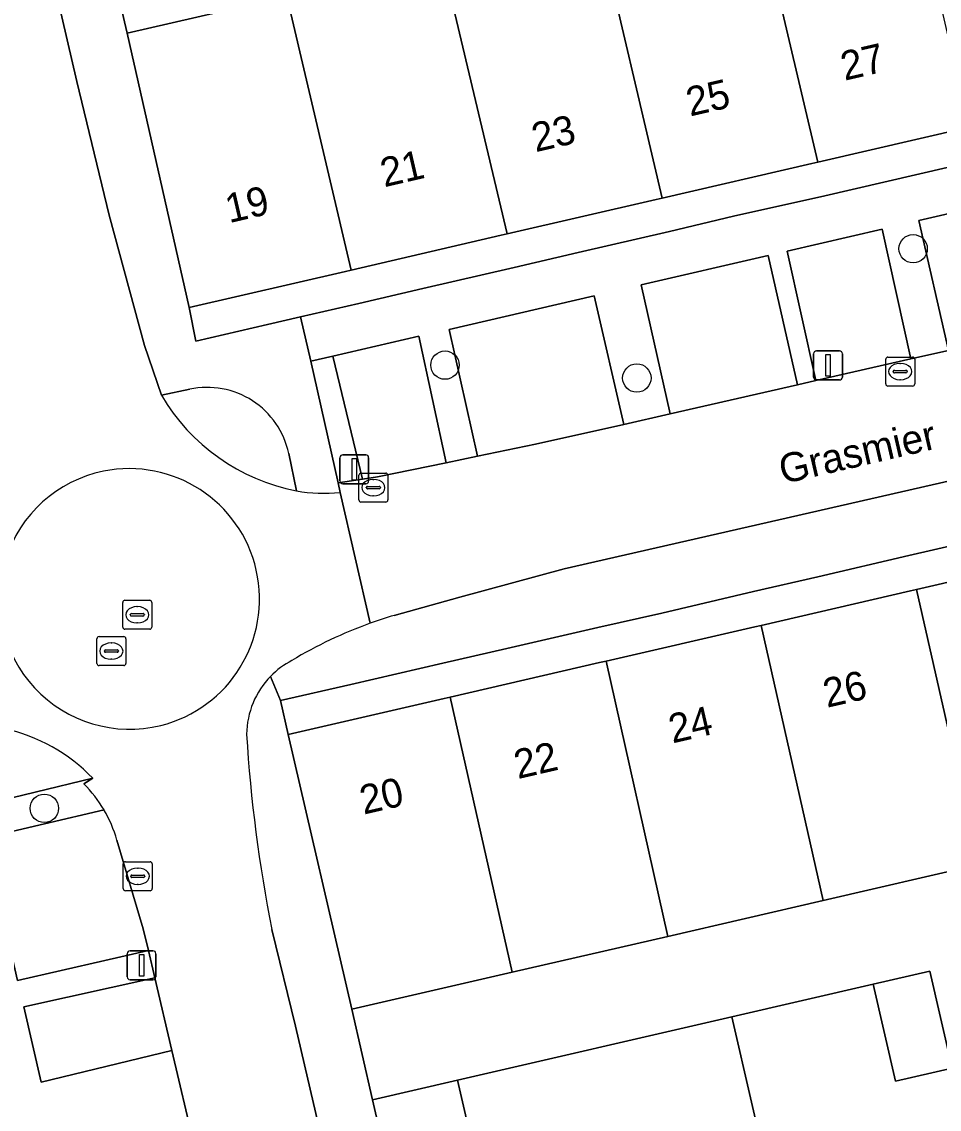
# Model space of a CAD drawing. Extents: x 156412 to 157779, y 382335 to 383768.
# Drawn here: x 157019.57 to 157051.2, y 383208.2 to 383245.66 of the extents above; entities that cross this region are included whole.
import ezdxf

# ---------------------------------------------------------------- set-up
doc = ezdxf.new("R2010")
doc.units = 0
for name, color, linetype in [('IMGEO_Berm_groen', 7, 'Continuous'), ('IMGEO_Boom', 7, 'Continuous'), ('IMGEO_Erf', 7, 'Continuous'), ('IMGEO_Kolk', 7, 'Continuous'), ('IMGEO_Lichtmast', 7, 'Continuous'), ('IMGEO_Openbare_ruimte_label', 7, 'Continuous'), ('IMGEO_Pand', 7, 'Continuous'), ('IMGEO_Pand_nummerreeks', 7, 'Continuous'), ('IMGEO_Parkeervlak_open', 7, 'Continuous'), ('IMGEO_Rijbaan_lokaal_gesloten', 7, 'Continuous'), ('IMGEO_Rijbaan_lokaal_open', 7, 'Continuous'), ('IMGEO_Rioolput', 7, 'Continuous'), ('IMGEO_Voetpad_open', 7, 'Continuous')]:
    doc.layers.add(name, color=color, linetype=linetype)

msp = doc.modelspace()

# ---------------------------------------------------------------- linework, layer by layer
at = {"layer": 'IMGEO_Berm_groen'}
for points in [[(157025.364, 383233.001), (157024.387, 383232.793)], [(157029.039, 383229.503), (157028.774, 383230.793)]]:
    msp.add_lwpolyline(points, dxfattribs=at)
for centre, radius, start, end in [((157030.361, 383236.306), 6.93, 210.459, 259.0033), ((157025.967, 383230.195), 2.87, 12.0272, 102.1261)]:
    msp.add_arc(centre, radius, start, end, dxfattribs=at)
at = {"layer": 'IMGEO_Boom'}
for centre in [(157050.298, 383237.843), (157034.162, 383233.834), (157040.774, 383233.388), (157020.35, 383218.564)]:
    msp.add_circle(centre, 0.489, dxfattribs=at)
at = {"layer": 'IMGEO_Erf'}
for points in [[(157068.013, 383245.685), (157062.751, 383244.469), (157057.491, 383243.252), (157052.229, 383242.035), (157047.007, 383240.828), (157046.802, 383240.78), (157041.642, 383239.587), (157041.438, 383239.54), (157036.305, 383238.353), (157036.101, 383238.306), (157030.931, 383237.11), (157030.727, 383237.063), (157025.34, 383235.817), (157025.568, 383234.661), (157028.037, 383235.232), (157029.185, 383235.498), (157031.186, 383235.961), (157033.4, 383236.474), (157036.544, 383237.201), (157038.746, 383237.711), (157041.901, 383238.441), (157044.111, 383238.962), (157047.258, 383239.668), (157080.649, 383247.408)], [(157083.542, 383234.949), (157050.145, 383227.277), (157047.01, 383226.541), (157044.796, 383226.034), (157041.64, 383225.291), (157039.434, 383224.798), (157036.29, 383224.073), (157034.087, 383223.565), (157030.912, 383222.833), (157028.492, 383222.275), (157028.758, 383221.111), (157034.137, 383222.351), (157034.344, 383222.398), (157039.487, 383223.584), (157039.712, 383223.636), (157044.841, 383224.818), (157045.06, 383224.868), (157050.207, 383226.054), (157050.412, 383226.102), (157055.632, 383227.305)]]:
    msp.add_lwpolyline(points, dxfattribs=at)
for points in [[(157054.12, 383198.895), (157052.171, 383198.445), (157051.403, 383201.767), (157053.351, 383202.218), (157052.907, 383204.137), (157050.959, 383203.687), (157050.184, 383207.038), (157052.133, 383207.489), (157051.642, 383209.613), (157049.693, 383209.162), (157048.921, 383212.504), (157044.049, 383211.378), (157045.408, 383205.498), (157046.625, 383200.237), (157047.841, 383194.975), (157049.058, 383189.714), (157050.221, 383184.682), (157055.097, 383185.789), (157054.326, 383189.121), (157056.275, 383189.571), (157055.782, 383191.705), (157053.833, 383191.255), (157053.061, 383194.596), (157055.009, 383195.047)], [(157037.164, 383198.053), (157035.948, 383203.313), (157034.588, 383209.196), (157031.663, 383208.521), (157037.821, 383181.817), (157040.76, 383182.495), (157039.596, 383187.529), (157038.38, 383192.79)]]:
    msp.add_lwpolyline(points, close=True, dxfattribs=at)
at = {"layer": 'IMGEO_Kolk'}
for p, q in [((157049.351, 383233.185), (157049.351, 383234.037)), ((157049.426, 383234.111), (157050.278, 383234.111)), ((157050.352, 383234.037), (157050.352, 383233.185)), ((157049.61, 383233.605), (157049.61, 383233.617)), ((157050.048, 383233.568), (157049.65, 383233.568)), ((157049.653, 383233.654), (157050.051, 383233.654)), ((157049.839, 383233.891), (157049.864, 383233.891)), ((157050.094, 383233.617), (157050.094, 383233.605)), ((157049.862, 383233.331), (157049.837, 383233.331)), ((157050.278, 383233.111), (157049.426, 383233.111)), ((157031.19, 383229.187), (157031.19, 383230.039)), ((157031.265, 383230.113), (157032.117, 383230.113)), ((157031.678, 383229.893), (157031.703, 383229.893)), ((157032.191, 383230.039), (157032.191, 383229.187)), ((157031.449, 383229.607), (157031.449, 383229.619)), ((157031.887, 383229.57), (157031.489, 383229.57)), ((157031.492, 383229.656), (157031.89, 383229.656)), ((157031.933, 383229.619), (157031.933, 383229.607)), ((157032.117, 383229.113), (157031.265, 383229.113)), ((157031.701, 383229.333), (157031.676, 383229.333)), ((157023.144, 383216.723), (157023.996, 383216.723)), ((157023.069, 383215.797), (157023.069, 383216.649)), ((157023.557, 383216.503), (157023.582, 383216.503)), ((157024.07, 383216.649), (157024.07, 383215.797)), ((157023.328, 383216.217), (157023.328, 383216.229)), ((157023.766, 383216.18), (157023.368, 383216.18)), ((157023.371, 383216.266), (157023.769, 383216.266)), ((157023.58, 383215.943), (157023.555, 383215.943)), ((157023.812, 383216.229), (157023.812, 383216.217)), ((157023.996, 383215.723), (157023.144, 383215.723))]:
    msp.add_line(p, q, dxfattribs=at)
for points in [[(157049.351, 383233.185), (157049.351, 383234.037)], [(157049.426, 383234.111), (157050.278, 383234.111)], [(157050.352, 383234.037), (157050.352, 383233.185)], [(157050.278, 383233.111), (157049.426, 383233.111)], [(157031.19, 383229.187), (157031.19, 383230.039)], [(157031.265, 383230.113), (157032.117, 383230.113)], [(157032.191, 383230.039), (157032.191, 383229.187)], [(157032.117, 383229.113), (157031.265, 383229.113)], [(157023.144, 383216.723), (157023.996, 383216.723)], [(157023.069, 383215.797), (157023.069, 383216.649)], [(157024.07, 383216.649), (157024.07, 383215.797)], [(157023.996, 383215.723), (157023.144, 383215.723)]]:
    msp.add_lwpolyline(points, dxfattribs=at)
for centre, radius, start, end in [((157049.428, 383234.035), 0.0765, 91.552, 178.448), ((157049.428, 383234.035), 0.0765, 91.552, 178.448), ((157050.276, 383234.035), 0.0765, 1.552, 88.448), ((157050.276, 383234.035), 0.0765, 1.552, 88.448), ((157049.65, 383233.614), 0.0403, 85.8775, 175.7526), ((157049.647, 383233.604), 0.0366, 178.938, 274.7102), ((157050.051, 383233.611), 0.043, 264.8664, 352.4533), ((157050.055, 383233.616), 0.0386, 1.7309, 96.639), ((157049.428, 383233.187), 0.0765, 181.552, 268.448), ((157049.428, 383233.187), 0.0765, 181.552, 268.448), ((157050.276, 383233.187), 0.0765, 271.552, 358.448), ((157050.276, 383233.187), 0.0765, 271.552, 358.448), ((157031.267, 383230.037), 0.0765, 91.552, 178.448), ((157031.267, 383230.037), 0.0765, 91.552, 178.448), ((157032.115, 383230.037), 0.0765, 1.552, 88.448), ((157032.115, 383230.037), 0.0765, 1.552, 88.448), ((157031.489, 383229.616), 0.0403, 85.8775, 175.7526), ((157031.486, 383229.606), 0.0366, 178.938, 274.7102), ((157031.89, 383229.613), 0.043, 264.8664, 352.4533), ((157031.894, 383229.618), 0.0386, 1.7309, 96.639), ((157031.267, 383229.189), 0.0765, 181.552, 268.448), ((157031.267, 383229.189), 0.0765, 181.552, 268.448), ((157032.115, 383229.189), 0.0765, 271.552, 358.448), ((157032.115, 383229.189), 0.0765, 271.552, 358.448), ((157023.146, 383216.647), 0.0765, 91.552, 178.448), ((157023.146, 383216.647), 0.0765, 91.552, 178.448), ((157023.994, 383216.647), 0.0765, 1.552, 88.448), ((157023.994, 383216.647), 0.0765, 1.552, 88.448), ((157023.368, 383216.226), 0.0403, 85.8775, 175.7526), ((157023.365, 383216.216), 0.0366, 178.938, 274.7102), ((157023.769, 383216.223), 0.043, 264.8664, 352.4533), ((157023.773, 383216.228), 0.0386, 1.7309, 96.639), ((157023.146, 383215.799), 0.0765, 181.552, 268.448), ((157023.146, 383215.799), 0.0765, 181.552, 268.448), ((157023.994, 383215.799), 0.0765, 271.552, 358.448), ((157023.994, 383215.799), 0.0765, 271.552, 358.448)]:
    msp.add_arc(centre, radius, start, end, dxfattribs=at)
for centre, major_axis, ratio, start_param, end_param in [((157049.838, 383233.611), (-0.387, 0.002), 0.722429, 4.712389, 7.853982), ((157049.863, 383233.611), (-0.39, 0.002), 0.717154, 1.570796, 4.712389), ((157031.677, 383229.613), (-0.387, 0.002), 0.722429, 4.712389, 7.853982), ((157031.702, 383229.613), (-0.39, 0.002), 0.717154, 1.570796, 4.712389), ((157023.556, 383216.223), (-0.387, 0.002), 0.722429, 4.712389, 7.853982), ((157023.581, 383216.223), (-0.39, 0.002), 0.717154, 1.570796, 4.712389)]:
    msp.add_ellipse(centre, major_axis=major_axis, ratio=ratio, start_param=start_param, end_param=end_param, dxfattribs=at)
at = {"layer": 'IMGEO_Lichtmast'}
for p, q in [((157046.968, 383234.324), (157047.758, 383234.324)), ((157047.758, 383234.324), (157046.968, 383234.324)), ((157046.868, 383233.424), (157046.868, 383234.224)), ((157046.868, 383234.224), (157046.868, 383233.424)), ((157047.858, 383234.224), (157047.858, 383233.424)), ((157047.858, 383233.424), (157047.858, 383234.224)), ((157047.758, 383233.324), (157046.968, 383233.324)), ((157046.968, 383233.324), (157047.758, 383233.324)), ((157030.538, 383229.844), (157030.538, 383230.644)), ((157030.538, 383230.644), (157030.538, 383229.844)), ((157030.638, 383230.744), (157031.428, 383230.744)), ((157031.428, 383230.744), (157030.638, 383230.744)), ((157031.528, 383230.644), (157031.528, 383229.844)), ((157031.528, 383229.844), (157031.528, 383230.644)), ((157031.428, 383229.744), (157030.638, 383229.744)), ((157030.638, 383229.744), (157031.428, 383229.744)), ((157023.205, 383212.755), (157023.205, 383213.555)), ((157023.205, 383213.555), (157023.205, 383212.755)), ((157023.305, 383213.655), (157024.095, 383213.655)), ((157024.095, 383213.655), (157023.305, 383213.655)), ((157024.195, 383213.555), (157024.195, 383212.755)), ((157024.195, 383212.755), (157024.195, 383213.555)), ((157024.095, 383212.655), (157023.305, 383212.655)), ((157023.305, 383212.655), (157024.095, 383212.655))]:
    msp.add_line(p, q, dxfattribs=at)
for points in [[(157047.288, 383234.199), (157047.438, 383234.199), (157047.438, 383233.449), (157047.288, 383233.449), (157047.288, 383234.199)], [(157030.958, 383230.619), (157031.108, 383230.619), (157031.108, 383229.869), (157030.958, 383229.869), (157030.958, 383230.619)], [(157023.625, 383213.53), (157023.775, 383213.53), (157023.775, 383212.78), (157023.625, 383212.78), (157023.625, 383213.53)]]:
    msp.add_lwpolyline(points, dxfattribs=at)
for centre, start, end in [((157046.968, 383234.224), 90, 180), ((157046.968, 383234.224), 90, 180), ((157047.758, 383234.224), 0, 90), ((157047.758, 383234.224), 360, 90), ((157046.968, 383233.424), 180, 270), ((157046.968, 383233.424), 180, 270), ((157047.758, 383233.424), 270, 0), ((157047.758, 383233.424), 270, 0), ((157030.638, 383230.644), 90, 180), ((157030.638, 383230.644), 90, 180), ((157031.428, 383230.644), 0, 90), ((157031.428, 383230.644), 360, 90), ((157030.638, 383229.844), 180, 270), ((157030.638, 383229.844), 180, 270), ((157031.428, 383229.844), 270, 0), ((157031.428, 383229.844), 270, 0), ((157023.305, 383213.555), 90, 180), ((157023.305, 383213.555), 90, 180), ((157024.095, 383213.555), 0, 90), ((157024.095, 383213.555), 360, 90), ((157023.305, 383212.755), 180, 270), ((157023.305, 383212.755), 180, 270), ((157024.095, 383212.755), 270, 0), ((157024.095, 383212.755), 270, 0)]:
    msp.add_arc(centre, 0.1, start, end, dxfattribs=at)
at = {"layer": 'IMGEO_Pand'}
for points in [[(157052.229, 383242.035), (157050.39, 383250), (157050.042, 383251.503), (157049.06, 383251.275), (157044.783, 383250.281), (157044.848, 383250), (157047.007, 383240.828)], [(157041.642, 383239.587), (157046.802, 383240.78), (157047.007, 383240.828), (157044.848, 383250), (157044.783, 383250.281), (157043.572, 383250), (157039.425, 383249.037)], [(157034.068, 383247.792), (157036.305, 383238.353), (157041.438, 383239.54), (157041.642, 383239.587), (157039.425, 383249.037)], [(157034.068, 383247.792), (157028.71, 383246.548), (157030.931, 383237.11), (157036.101, 383238.306), (157036.305, 383238.353)], [(157030.931, 383237.11), (157028.71, 383246.548), (157023.202, 383245.268), (157025.34, 383235.817), (157030.727, 383237.063)], [(157052.557, 383216.624), (157057.818, 383217.837), (157055.632, 383227.305), (157050.412, 383226.102)], [(157052.557, 383216.624), (157050.412, 383226.102), (157050.207, 383226.054), (157045.06, 383224.868), (157047.197, 383215.388)], [(157047.197, 383215.388), (157045.06, 383224.868), (157044.841, 383224.818), (157039.712, 383223.636), (157041.838, 383214.152)], [(157039.712, 383223.636), (157039.487, 383223.584), (157034.344, 383222.398), (157036.479, 383212.916), (157041.838, 383214.152)], [(157034.137, 383222.351), (157028.758, 383221.111), (157030.944, 383211.639), (157036.479, 383212.916), (157034.344, 383222.398)], [(157049.693, 383209.162), (157051.642, 383209.613), (157050.869, 383212.955), (157048.921, 383212.504)], [(157035.948, 383203.313), (157045.408, 383205.498), (157044.049, 383211.378), (157034.588, 383209.196)]]:
    msp.add_lwpolyline(points, close=True, dxfattribs=at)
at = {"layer": 'IMGEO_Parkeervlak_open'}
for points in [[(157055.72, 383240.018), (157050.497, 383238.811), (157051.514, 383234.341), (157056.776, 383235.541)], [(157049.23, 383238.518), (157045.96, 383237.762), (157046.945, 383233.3), (157050.215, 383234.045)], [(157045.298, 383237.609), (157040.918, 383236.596), (157041.927, 383232.156), (157046.307, 383233.154)], [(157039.299, 383236.222), (157034.3, 383235.066), (157035.28, 383230.692), (157037.282, 383231.105), (157040.32, 383231.789)], [(157033.26, 383234.826), (157030.294, 383234.14), (157031.32, 383229.906), (157031.832, 383229.982), (157034.203, 383230.471)], [(157024.156, 383212.726), (157019.64, 383211.721), (157020.241, 383209.125), (157024.745, 383210.216)]]:
    msp.add_lwpolyline(points, close=True, dxfattribs=at)
msp.add_lwpolyline([(157022.407, 383218.508), (157018.29, 383217.552), (157019.429, 383212.635), (157023.935, 383213.667), (157023.761, 383214.407), (157022.852, 383217.466)], dxfattribs=at)
msp.add_arc((157018.581, 383216.258), 4.438, 15.7918, 30.4593, dxfattribs=at)
at = {"layer": 'IMGEO_Rijbaan_lokaal_gesloten'}
for points in [[(157024.387, 383232.793), (157023.799, 383234.506), (157022.585, 383239.002), (157021.473, 383243.603), (157019.993, 383250), (157009.175, 383296.743), (156999.999, 383336.439), (156998.031, 383344.954), (156990.238, 383378.696), (156980.593, 383420.637)], [(157065.825, 383237.603), (157065.016, 383237.42), (157058.113, 383235.846), (157056.776, 383235.541), (157051.514, 383234.341), (157050.215, 383234.045), (157046.945, 383233.3), (157046.307, 383233.154), (157041.927, 383232.156), (157040.32, 383231.789), (157037.282, 383231.105), (157035.28, 383230.692), (157034.203, 383230.471), (157031.832, 383229.982), (157031.32, 383229.906), (157030.473, 383229.781), (157030.543, 383229.446), (157031.582, 383224.938)], [(157032.414, 383225.211), (157034.677, 383225.838), (157038.272, 383226.817), (157081.604, 383236.706)], [(157031.582, 383224.938), (157030.543, 383229.446)], [(157022.023, 383219.598), (157021.712, 383219.402)], [(157022.852, 383217.466), (157023.761, 383214.407), (157023.935, 383213.667), (157024.156, 383212.726), (157024.745, 383210.216), (157025.515, 383206.96), (157027.143, 383199.867), (157027.51, 383198.266), (157028.648, 383193.311), (157028.883, 383192.287), (157029.433, 383189.888), (157029.679, 383188.816), (157030.805, 383183.912), (157031.054, 383182.828), (157031.628, 383180.327), (157032.052, 383178.478), (157032.633, 383175.945), (157032.88, 383174.872), (157033.445, 383172.408), (157033.672, 383171.419), (157033.733, 383171.154), (157034.669, 383166.415), (157034.908, 383165.203), (157034.929, 383165.139)], [(157029.007, 383211.056), (157028.194, 383214.389)], [(157035.204, 383163.347), (157040.061, 383164.454), (157039.477, 383166.29), (157039.327, 383166.762), (157029.007, 383211.056)]]:
    msp.add_lwpolyline(points, dxfattribs=at)
for centre, radius, start, end in [((157030.361, 383236.306), 6.93, 210.459, 259.0033), ((157023.294, 383225.78), 4.491, 101.6218, 283.8137), ((157023.276, 383225.776), 4.491, 284.0471, 101.3884), ((157029.998, 383234.939), 5.52, 259.9939, 275.6653), ((157036.72, 383210.642), 15.192, 109.7668, 121.046), ((157036.392, 383211.685), 14.099, 106.3864, 109.9455), ((157030.225, 383221.082), 2.903, 117.4871, 135.6784), ((157030.222, 383221.084), 2.899, 135.6707, 179.2738), ((157017.69, 383215.446), 6.001, 43.779, 77.6856), ((157076.745, 383224.093), 49.511, 183.4413, 191.3029), ((157018.559, 383216.234), 4.47, 30.5847, 45.1387), ((157018.581, 383216.258), 4.438, 15.7918, 30.4593)]:
    msp.add_arc(centre, radius, start, end, dxfattribs=at)
at = {"layer": 'IMGEO_Rijbaan_lokaal_open'}
for centre, start, end in [((157023.294, 383225.78), 101.6218, 283.8137), ((157023.276, 383225.776), 284.0471, 101.3884)]:
    msp.add_arc(centre, 4.491, start, end, dxfattribs=at)
at = {"layer": 'IMGEO_Rioolput'}
for p, q in [((157023.129, 383225.732), (157023.981, 383225.732)), ((157023.054, 383224.806), (157023.054, 383225.658)), ((157023.542, 383225.512), (157023.567, 383225.512)), ((157024.055, 383225.658), (157024.055, 383224.806)), ((157023.313, 383225.226), (157023.313, 383225.238)), ((157023.751, 383225.189), (157023.353, 383225.189)), ((157023.356, 383225.275), (157023.754, 383225.275)), ((157023.565, 383224.952), (157023.54, 383224.952)), ((157023.797, 383225.238), (157023.797, 383225.226)), ((157023.981, 383224.732), (157023.129, 383224.732)), ((157022.16, 383223.556), (157022.16, 383224.408)), ((157022.235, 383224.482), (157023.087, 383224.482)), ((157022.648, 383224.262), (157022.673, 383224.262)), ((157023.161, 383224.408), (157023.161, 383223.556)), ((157022.419, 383223.976), (157022.419, 383223.988)), ((157022.857, 383223.939), (157022.459, 383223.939)), ((157022.462, 383224.025), (157022.86, 383224.025)), ((157022.903, 383223.988), (157022.903, 383223.976)), ((157023.087, 383223.482), (157022.235, 383223.482)), ((157022.671, 383223.702), (157022.646, 383223.702))]:
    msp.add_line(p, q, dxfattribs=at)
for points in [[(157023.129, 383225.732), (157023.981, 383225.732)], [(157023.054, 383224.806), (157023.054, 383225.658)], [(157024.055, 383225.658), (157024.055, 383224.806)], [(157023.981, 383224.732), (157023.129, 383224.732)], [(157022.16, 383223.556), (157022.16, 383224.408)], [(157022.235, 383224.482), (157023.087, 383224.482)], [(157023.161, 383224.408), (157023.161, 383223.556)], [(157023.087, 383223.482), (157022.235, 383223.482)]]:
    msp.add_lwpolyline(points, dxfattribs=at)
for centre, radius, start, end in [((157023.131, 383225.656), 0.0765, 91.552, 178.448), ((157023.131, 383225.656), 0.0765, 91.552, 178.448), ((157023.979, 383225.656), 0.0765, 1.552, 88.448), ((157023.979, 383225.656), 0.0765, 1.552, 88.448), ((157023.353, 383225.235), 0.0403, 85.8775, 175.7526), ((157023.35, 383225.225), 0.0366, 178.938, 274.7102), ((157023.754, 383225.232), 0.043, 264.8664, 352.4533), ((157023.758, 383225.237), 0.0386, 1.7309, 96.639), ((157023.131, 383224.808), 0.0765, 181.552, 268.448), ((157023.131, 383224.808), 0.0765, 181.552, 268.448), ((157023.979, 383224.808), 0.0765, 271.552, 358.448), ((157023.979, 383224.808), 0.0765, 271.552, 358.448), ((157022.237, 383224.406), 0.0765, 91.552, 178.448), ((157022.237, 383224.406), 0.0765, 91.552, 178.448), ((157023.085, 383224.406), 0.0765, 1.552, 88.448), ((157023.085, 383224.406), 0.0765, 1.552, 88.448), ((157022.459, 383223.985), 0.0403, 85.8775, 175.7526), ((157022.456, 383223.975), 0.0366, 178.938, 274.7102), ((157022.86, 383223.982), 0.043, 264.8664, 352.4533), ((157022.864, 383223.987), 0.0386, 1.7309, 96.639), ((157022.237, 383223.558), 0.0765, 181.552, 268.448), ((157022.237, 383223.558), 0.0765, 181.552, 268.448), ((157023.085, 383223.558), 0.0765, 271.552, 358.448), ((157023.085, 383223.558), 0.0765, 271.552, 358.448)]:
    msp.add_arc(centre, radius, start, end, dxfattribs=at)
for centre, major_axis, ratio, start_param, end_param in [((157023.541, 383225.232), (-0.387, 0.002), 0.722429, 4.712389, 7.853982), ((157023.566, 383225.232), (-0.39, 0.002), 0.717154, 1.570796, 4.712389), ((157022.647, 383223.982), (-0.387, 0.002), 0.722429, 4.712389, 7.853982), ((157022.672, 383223.982), (-0.39, 0.002), 0.717154, 1.570796, 4.712389)]:
    msp.add_ellipse(centre, major_axis=major_axis, ratio=ratio, start_param=start_param, end_param=end_param, dxfattribs=at)
at = {"layer": 'IMGEO_Voetpad_open'}
for points in [[(156980.593, 383420.637), (156990.238, 383378.696), (156998.031, 383344.954), (156999.999, 383336.439), (157009.175, 383296.743), (157019.993, 383250), (157021.473, 383243.603), (157022.585, 383239.002), (157023.799, 383234.506), (157024.387, 383232.793), (157025.364, 383233.001)], [(157022.303, 383249.153), (157023.202, 383245.268), (157028.71, 383246.548)], [(157023.202, 383245.268), (157022.303, 383249.153)], [(157080.649, 383247.408), (157047.258, 383239.668), (157044.111, 383238.962), (157041.901, 383238.441), (157038.746, 383237.711), (157036.544, 383237.201), (157033.4, 383236.474), (157031.186, 383235.961), (157029.185, 383235.498), (157029.54, 383233.966), (157030.294, 383234.14), (157033.26, 383234.826), (157034.203, 383230.471), (157035.28, 383230.692), (157034.3, 383235.066), (157039.299, 383236.222), (157040.32, 383231.789), (157041.927, 383232.156), (157040.918, 383236.596), (157045.298, 383237.609), (157046.307, 383233.154), (157046.945, 383233.3), (157045.96, 383237.762), (157049.23, 383238.518), (157050.215, 383234.045), (157051.514, 383234.341), (157050.497, 383238.811), (157055.72, 383240.018)], [(157030.543, 383229.446), (157030.473, 383229.781), (157029.54, 383233.966), (157029.185, 383235.498), (157028.037, 383235.232), (157025.568, 383234.661), (157025.34, 383235.817), (157023.202, 383245.268)], [(157081.604, 383236.706), (157038.272, 383226.817), (157034.677, 383225.838), (157032.414, 383225.211)], [(157028.148, 383223.11), (157028.492, 383222.275), (157030.912, 383222.833), (157034.087, 383223.565), (157036.29, 383224.073), (157039.434, 383224.798), (157041.64, 383225.291), (157044.796, 383226.034), (157047.01, 383226.541), (157050.145, 383227.277), (157083.542, 383234.949)], [(157028.774, 383230.793), (157029.039, 383229.503)], [(157038.271, 383179.864), (157037.821, 383181.817), (157031.663, 383208.521), (157030.944, 383211.639), (157028.758, 383221.111), (157028.492, 383222.275), (157028.148, 383223.11)], [(157021.712, 383219.402), (157022.023, 383219.598), (157018.04, 383218.634), (157018.29, 383217.552), (157022.407, 383218.508)], [(157029.679, 383188.816), (157029.433, 383189.888), (157024.937, 383188.866), (157024.39, 383191.234), (157028.883, 383192.287), (157028.648, 383193.311), (157024.156, 383192.248), (157022.996, 383197.271), (157027.51, 383198.266), (157027.143, 383199.867), (157022.638, 383198.822), (157020.99, 383205.959), (157025.515, 383206.96), (157024.745, 383210.216), (157020.241, 383209.125), (157019.64, 383211.721), (157024.156, 383212.726), (157023.935, 383213.667), (157019.429, 383212.635), (157018.29, 383217.552), (157018.04, 383218.634), (157022.023, 383219.598)], [(157052.557, 383216.624), (157047.197, 383215.388), (157041.838, 383214.152), (157036.479, 383212.916), (157030.944, 383211.639), (157031.663, 383208.521), (157034.588, 383209.196), (157044.049, 383211.378), (157048.921, 383212.504), (157050.869, 383212.955), (157051.642, 383209.613)], [(157028.194, 383214.389), (157029.007, 383211.056), (157039.327, 383166.762), (157039.477, 383166.29), (157041.316, 383166.728), (157038.271, 383179.864)]]:
    msp.add_lwpolyline(points, dxfattribs=at)
msp.add_lwpolyline([(157030.294, 383234.14), (157029.54, 383233.966), (157030.473, 383229.781), (157031.32, 383229.906)], close=True, dxfattribs=at)
for centre, radius, start, end in [((157025.967, 383230.195), 2.87, 12.0272, 102.1261), ((157029.998, 383234.939), 5.52, 259.9939, 275.6653), ((157036.72, 383210.642), 15.192, 109.7668, 121.046), ((157036.392, 383211.685), 14.099, 106.3864, 109.9455), ((157030.225, 383221.082), 2.903, 117.4871, 135.6784), ((157030.222, 383221.084), 2.899, 135.6707, 179.2738), ((157017.69, 383215.446), 6.001, 43.779, 77.6856), ((157076.745, 383224.093), 49.511, 183.4413, 191.3029), ((157018.559, 383216.234), 4.47, 30.5847, 45.1387)]:
    msp.add_arc(centre, radius, start, end, dxfattribs=at)

# ---------------------------------------------------------------- texts
at = {"layer": 'IMGEO_Openbare_ruimte_label'}
msp.add_text('Grasmier', height=1, rotation=13.0075, dxfattribs=at).set_placement((157045.807, 383229.733))
at = {"layer": 'IMGEO_Pand_nummerreeks'}
for s, rotation, p in [('27', 13.0211, (157047.934, 383243.629)), ('25', 13.0211, (157042.608, 383242.397)), ('23', 13.0211, (157037.282, 383241.166)), ('21', 13.0211, (157032.066, 383239.959)), ('19', 13.0211, (157026.719, 383238.722)), ('26', 12.9782, (157047.326, 383222.024)), ('24', 12.9782, (157042.001, 383220.797)), ('22', 12.9782, (157036.673, 383219.569)), ('20', 12.9782, (157031.355, 383218.344))]:
    msp.add_text(s, height=1, rotation=rotation, dxfattribs=at).set_placement(p)

doc.saveas('drawing.dxf')
